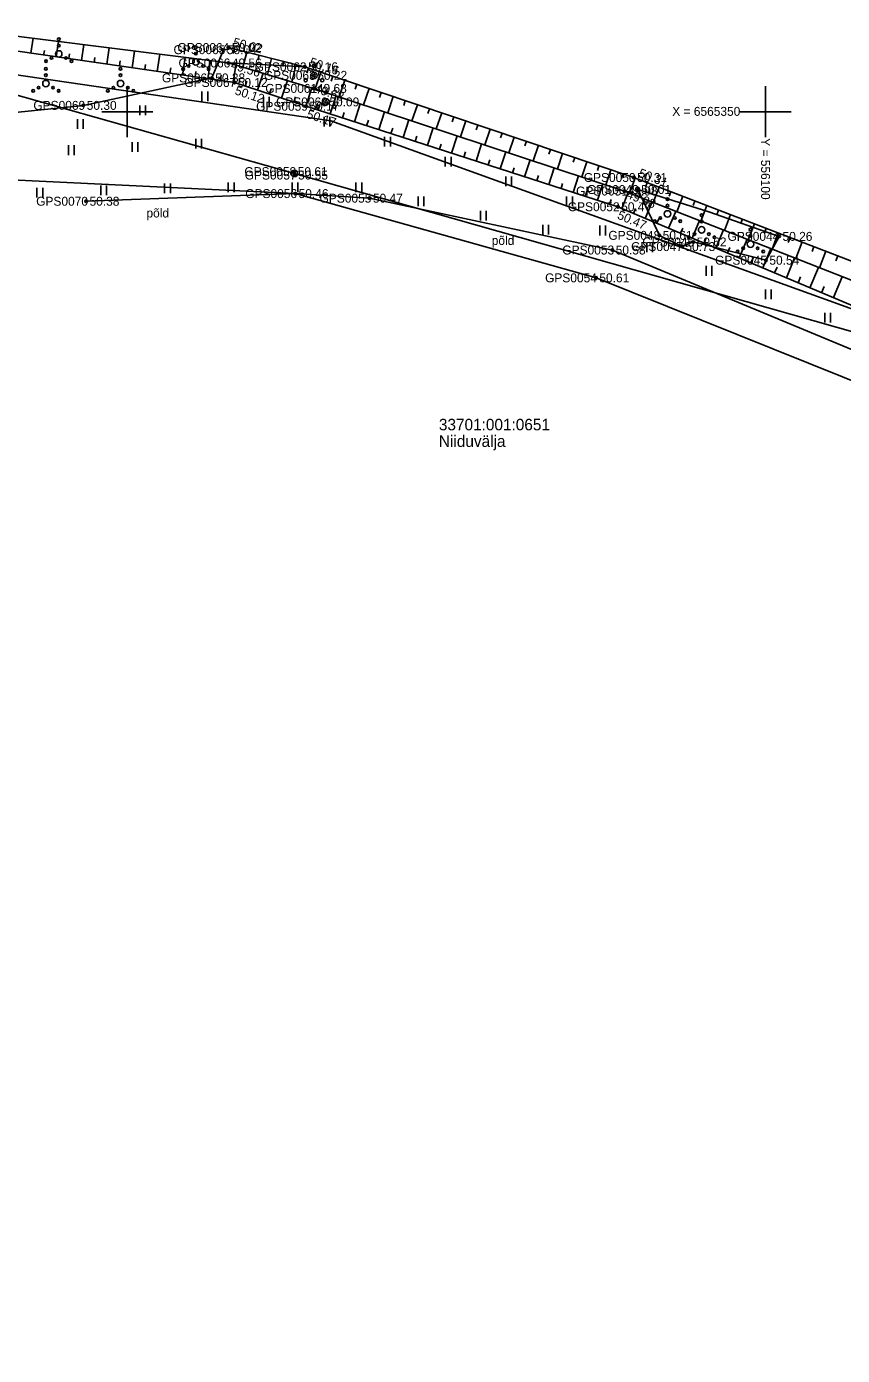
# Model space of a CAD drawing. Extents: x 551623 to 559850, y 6561220 to 6567135.
# Drawn here: x 556042.1 to 556106, y 6565252.6 to 6565356.7 of the extents above; entities that cross this region are included whole.
import ezdxf

# ---------------------------------------------------------------- set-up
doc = ezdxf.new("R2010")
doc.units = 0
for name, color, linetype in [('HALJASTUS', 7, 'Continuous'), ('KORGUS-EH2000', 7, 'Continuous'), ('KPOHULIIN', 7, 'Continuous'), ('MOOTKORG-EH2000', 7, 'Continuous'), ('MOOTMPUNKT', 7, 'Continuous'), ('MOOTNR', 7, 'Continuous'), ('MOOTPIIR', 7, 'Continuous'), ('PIIR', 7, 'Continuous'), ('POST', 7, 'Continuous'), ('PUU', 7, 'Continuous'), ('RELJEEF', 7, 'Continuous'), ('VORK', 7, 'Continuous')]:
    doc.layers.add(name, color=color, linetype=linetype)

msp = doc.modelspace()

# ---------------------------------------------------------------- linework, layer by layer
at = {"layer": 'HALJASTUS'}
for p, q in [((556055.85, 6565351.59), (556055.85, 6565350.83)), ((556056.31, 6565351.59), (556056.31, 6565350.83)), ((556060.66, 6565351.16), (556060.66, 6565350.4)), ((556061.11, 6565351.16), (556061.11, 6565350.4)), ((556050.97, 6565350.5), (556050.97, 6565349.74)), ((556051.43, 6565350.5), (556051.43, 6565349.74)), ((556065.41, 6565349.6), (556065.41, 6565348.84)), ((556065.86, 6565349.6), (556065.86, 6565348.84)), ((556046.09, 6565349.43), (556046.09, 6565348.67)), ((556046.55, 6565349.43), (556046.55, 6565348.67)), ((556050.37, 6565347.62), (556050.37, 6565346.86)), ((556050.83, 6565347.62), (556050.83, 6565346.86)), ((556055.36, 6565347.87), (556055.36, 6565347.11)), ((556055.82, 6565347.87), (556055.82, 6565347.11)), ((556070.16, 6565348.04), (556070.16, 6565347.28)), ((556070.61, 6565348.04), (556070.61, 6565347.28)), ((556045.38, 6565347.37), (556045.38, 6565346.61)), ((556045.83, 6565347.37), (556045.83, 6565346.61)), ((556074.91, 6565346.48), (556074.91, 6565345.72)), ((556075.36, 6565346.48), (556075.36, 6565345.72)), ((556057.91, 6565344.47), (556057.91, 6565343.71)), ((556058.37, 6565344.47), (556058.37, 6565343.71)), ((556062.91, 6565344.47), (556062.91, 6565343.71)), ((556063.37, 6565344.47), (556063.37, 6565343.71)), ((556067.91, 6565344.47), (556067.91, 6565343.71)), ((556068.37, 6565344.47), (556068.37, 6565343.71)), ((556079.66, 6565344.92), (556079.66, 6565344.16)), ((556080.11, 6565344.92), (556080.11, 6565344.16)), ((556042.92, 6565344.05), (556042.92, 6565343.29)), ((556043.38, 6565344.05), (556043.38, 6565343.29)), ((556047.92, 6565344.22), (556047.92, 6565343.46)), ((556048.37, 6565344.22), (556048.37, 6565343.46)), ((556052.92, 6565344.38), (556052.92, 6565343.62)), ((556053.37, 6565344.38), (556053.37, 6565343.62)), ((556072.79, 6565343.36), (556072.79, 6565342.6)), ((556073.24, 6565343.36), (556073.24, 6565342.6)), ((556084.41, 6565343.36), (556084.41, 6565342.6)), ((556084.87, 6565343.36), (556084.87, 6565342.6)), ((556077.67, 6565342.25), (556077.67, 6565341.49)), ((556078.12, 6565342.25), (556078.12, 6565341.49)), ((556082.54, 6565341.14), (556082.54, 6565340.38)), ((556083, 6565341.14), (556083, 6565340.38)), ((556087.01, 6565341.09), (556087.01, 6565340.32)), ((556087.47, 6565341.09), (556087.47, 6565340.32)), ((556090.69, 6565339.75), (556090.69, 6565338.99)), ((556091.14, 6565339.75), (556091.14, 6565338.99)), ((556095.34, 6565337.92), (556095.34, 6565337.16)), ((556095.79, 6565337.92), (556095.79, 6565337.16)), ((556099.99, 6565336.09), (556099.99, 6565335.33)), ((556100.45, 6565336.09), (556100.45, 6565335.33)), ((556104.64, 6565334.26), (556104.64, 6565333.5)), ((556105.1, 6565334.26), (556105.1, 6565333.5))]:
    msp.add_line(p, q, dxfattribs=at)
for points in [[(556031.51, 6565345.23), (556035.79, 6565349.81), (556038.9, 6565349.71), (556046.56, 6565350.5), (556056.63, 6565352.65), (556057.54, 6565354.86)], [(556046.78, 6565342.99), (556063.16, 6565343.59), (556068.98, 6565343.23), (556088, 6565339.17), (556129.05, 6565322.12), (556145.11, 6565315.75), (556160.9, 6565308.82), (556181.24, 6565300.03), (556189.31, 6565297.32), (556192.7, 6565293.43)], [(556101.07, 6565340.24), (556095.57, 6565342.17), (556090, 6565343.91), (556091.68, 6565340.32), (556093.46, 6565339.44), (556094.34, 6565339.8), (556100.04, 6565338.37), (556101.07, 6565340.24)]]:
    msp.add_lwpolyline(points, dxfattribs=at)
for centre, radius in [((556044.63, 6565355.68), 0.1), ((556044.63, 6565355.18), 0.1), ((556055.37, 6565355.05), 0.1), ((556043.63, 6565353.96), 0.1), ((556044.06, 6565354.21), 0.1), ((556044.63, 6565354.53), 0.25), ((556045.19, 6565354.21), 0.1), ((556045.63, 6565353.96), 0.1), ((556055.37, 6565353.9), 0.25), ((556055.37, 6565354.55), 0.1), ((556043.62, 6565353.36), 0.1), ((556043.62, 6565352.86), 0.1), ((556049.47, 6565353.36), 0.1), ((556049.47, 6565352.86), 0.1), ((556054.37, 6565353.33), 0.1), ((556054.81, 6565353.58), 0.1), ((556055.94, 6565353.58), 0.1), ((556056.37, 6565353.33), 0.1), ((556042.62, 6565351.64), 0.1), ((556043.05, 6565351.89), 0.1), ((556043.62, 6565352.21), 0.25), ((556044.18, 6565351.89), 0.1), ((556044.62, 6565351.64), 0.1), ((556048.47, 6565351.64), 0.1), ((556048.91, 6565351.89), 0.1), ((556049.47, 6565352.21), 0.25), ((556050.04, 6565351.89), 0.1), ((556050.47, 6565351.64), 0.1), ((556092.32, 6565343.15), 0.1), ((556092.32, 6565342.65), 0.1), ((556091.32, 6565341.43), 0.1), ((556091.76, 6565341.68), 0.1), ((556092.32, 6565342), 0.25), ((556092.89, 6565341.68), 0.1), ((556093.32, 6565341.43), 0.1), ((556094.99, 6565341.9), 0.1), ((556094.99, 6565341.4), 0.1), ((556093.99, 6565340.17), 0.1), ((556094.43, 6565340.42), 0.1), ((556094.99, 6565340.75), 0.25), ((556095.56, 6565340.42), 0.1), ((556095.99, 6565340.17), 0.1), ((556098.82, 6565340.78), 0.1), ((556098.82, 6565340.28), 0.1), ((556098.25, 6565339.31), 0.1), ((556098.82, 6565339.63), 0.25), ((556099.38, 6565339.31), 0.1), ((556097.82, 6565339.06), 0.1), ((556099.82, 6565339.06), 0.1)]:
    msp.add_circle(centre, radius, dxfattribs=at)
at = {"layer": 'KORGUS-EH2000'}
for centre in [(556057.92, 6565355.03), (556057.93, 6565353.82), (556063.9, 6565353.52), (556058.39, 6565352.29), (556064.59, 6565351.83), (556046.56, 6565350.5), (556064.01, 6565350.43), (556089.68, 6565344.85), (556063.16, 6565343.59), (556088.94, 6565343.79), (556046.78, 6565342.99), (556068.98, 6565343.23), (556088.43, 6565342.56), (556088, 6565339.17), (556086.72, 6565336.99)]:
    msp.add_circle(centre, 0.1, dxfattribs=at)
at = {"layer": 'KPOHULIIN'}
msp.add_lwpolyline([(555766.29, 6565358.13), (555774.48, 6565357.81), (555774.48, 6565357.81), (555822.76, 6565358.14), (555870.36, 6565358.42), (555918.91, 6565358.62), (555918.91, 6565358.62), (555966.51, 6565359.06), (556012.01, 6565359.61), (556063.1, 6565345.17), (556063.1, 6565345.17), (556112.63, 6565331.11), (556160.57, 6565309.95), (556211.02, 6565287.53)], dxfattribs=at)
at = {"layer": 'MOOTMPUNKT'}
for centre in [(556057.54, 6565354.86), (556057.92, 6565355.03), (556057.93, 6565353.82), (556056.63, 6565352.65), (556063.9, 6565353.52), (556064.62, 6565352.84), (556058.39, 6565352.29), (556064.59, 6565351.83), (556065.57, 6565350.77), (556046.56, 6565350.5), (556064.01, 6565350.43), (556063.09, 6565345.31), (556063.12, 6565345.04), (556089.68, 6565344.85), (556063.16, 6565343.59), (556088.94, 6565343.79), (556090, 6565343.91), (556046.78, 6565342.99), (556068.98, 6565343.23), (556088.43, 6565342.56), (556091.68, 6565340.32), (556101.07, 6565340.24), (556088, 6565339.17), (556093.46, 6565339.44), (556094.34, 6565339.8), (556100.04, 6565338.37), (556086.72, 6565336.99)]:
    msp.add_circle(centre, 0.1, dxfattribs=at)
at = {"layer": 'MOOTPIIR'}
for points in [[(556317.29, 6565325.67), (556298.01, 6565323.15), (556292.39, 6565325.24), (556233.7, 6565312.98), (556223.17, 6565308.85), (556214.05, 6565308.49), (556203.22, 6565309.4), (556197.61, 6565310.79), (556194.43, 6565307.33), (556191.93, 6565304.8), (556191.35, 6565302.57), (556183.62, 6565304.52), (556162.39, 6565313.57), (556146.84, 6565320.49), (556131.55, 6565328.06), (556116.86, 6565334.42), (556089.68, 6565344.85), (556063.9, 6565353.52), (556057.93, 6565353.82), (556039.2, 6565356.19)], [(556038.74, 6565344.78), (556063.16, 6565343.59), (556086.72, 6565336.99), (556111.61, 6565326.99), (556127.81, 6565320.01), (556144.53, 6565313.18), (556160.1, 6565306.42), (556180.24, 6565298.77), (556192.7, 6565293.43), (556201.96, 6565286.07), (556200.43, 6565280.1), (556196.23, 6565270.78), (556185.47, 6565248.99)]]:
    msp.add_lwpolyline(points, dxfattribs=at)
at = {"layer": 'PIIR'}
for points in [[(555860.69, 6565787.05), (556134.83, 6565867.67), (556136.76, 6565868.24), (556138.68, 6565868.81), (556304.72, 6565917.64), (556407.28, 6565947.65), (556409.2, 6565948.21), (556411.12, 6565948.77), (556555.39, 6565990.98), (556602.55, 6565855.41), (556340.11, 6565662.55), (556145.23, 6565518.55), (556122.95, 6565328.71), (556065.95, 6565349.3), (555986.85, 6565360.88), (555889.86, 6565359.34), (555877.35, 6565546.73)], [(555766.77, 6565362.31), (555785.15, 6565359.9), (555792.17, 6565359.86), (555889.86, 6565359.34), (555986.85, 6565360.88), (556065.95, 6565349.3), (556122.95, 6565328.71), (556199.38, 6565295.85), (556198.85, 6565282.81), (556195.83, 6565275.41), (556189.32, 6565262.35), (556176.88, 6565235.57), (556133.25, 6565139.15), (556097.67, 6565060.64), (555982.17, 6564796.57), (555965.54, 6564731.83), (555935.2, 6564801.96), (555871.92, 6565015.39), (555870.22, 6565021.13), (555867.36, 6565030.76)]]:
    msp.add_lwpolyline(points, close=True, dxfattribs=at)
at = {"layer": 'POST'}
msp.add_circle((556063.1, 6565345.17), 0.25, dxfattribs=at)
at = {"layer": 'PUU'}
for centre, radius in [((556064.62, 6565352.84), 0.25), ((556064.62, 6565353.59), 0.125), ((556063.97, 6565352.47), 0.125), ((556065.27, 6565352.47), 0.125), ((556065.57, 6565350.77), 0.25), ((556065.57, 6565351.52), 0.125), ((556064.92, 6565350.4), 0.125), ((556066.22, 6565350.4), 0.125)]:
    msp.add_circle(centre, radius, dxfattribs=at)
at = {"layer": 'RELJEEF'}
for p, q in [((556042.45, 6565354.59), (556042.62, 6565355.76)), ((556043.44, 6565354.44), (556043.5, 6565354.8)), ((556044.43, 6565354.3), (556044.61, 6565355.51)), ((556046.41, 6565354.02), (556046.59, 6565355.26)), ((556048.39, 6565353.73), (556048.58, 6565355)), ((556058.39, 6565354.91), (556058.3, 6565354.57)), ((556045.42, 6565354.16), (556045.48, 6565354.53)), ((556047.4, 6565353.87), (556047.46, 6565354.25)), ((556049.38, 6565353.59), (556049.44, 6565353.98)), ((556050.37, 6565353.45), (556050.56, 6565354.75)), ((556052.35, 6565353.16), (556052.55, 6565354.5)), ((556054.33, 6565352.87), (556054.53, 6565354.25)), ((556056.31, 6565352.59), (556056.51, 6565354)), ((556059.36, 6565354.67), (556059.06, 6565353.48)), ((556060.33, 6565354.42), (556060.23, 6565354.05)), ((556061.3, 6565354.18), (556060.98, 6565352.91)), ((556062.27, 6565353.93), (556062.17, 6565353.54)), ((556051.36, 6565353.3), (556051.42, 6565353.7)), ((556053.34, 6565353.02), (556053.4, 6565353.43)), ((556055.32, 6565352.73), (556055.38, 6565353.15)), ((556057.3, 6565352.45), (556057.36, 6565352.88)), ((556058.29, 6565352.3), (556058.49, 6565353.65)), ((556060.19, 6565351.69), (556060.63, 6565353.01)), ((556063.24, 6565353.69), (556062.9, 6565352.34)), ((556064.2, 6565353.42), (556064.06, 6565353.02)), ((556065.15, 6565353.1), (556064.71, 6565351.79)), ((556066.09, 6565352.79), (556065.96, 6565352.39)), ((556059.24, 6565352.01), (556059.37, 6565352.4)), ((556061.14, 6565351.38), (556061.28, 6565351.79)), ((556062.09, 6565351.07), (556062.55, 6565352.44)), ((556063.99, 6565350.44), (556064.46, 6565351.87)), ((556067.04, 6565352.47), (556066.6, 6565351.16)), ((556067.99, 6565352.15), (556067.86, 6565351.76)), ((556068.94, 6565351.83), (556068.5, 6565350.54)), ((556063.04, 6565350.75), (556063.18, 6565351.17)), ((556065.9, 6565349.83), (556066.35, 6565351.25)), ((556069.89, 6565351.51), (556069.76, 6565351.12)), ((556070.83, 6565351.19), (556070.4, 6565349.91)), ((556071.78, 6565350.87), (556071.65, 6565350.49)), ((556064.94, 6565350.13), (556065.08, 6565350.56)), ((556066.85, 6565349.52), (556066.98, 6565349.94)), ((556067.8, 6565349.21), (556068.25, 6565350.62)), ((556069.7, 6565348.6), (556070.15, 6565349.99)), ((556072.73, 6565350.55), (556072.3, 6565349.28)), ((556073.68, 6565350.24), (556073.55, 6565349.86)), ((556074.63, 6565349.92), (556074.2, 6565348.66)), ((556075.57, 6565349.6), (556075.45, 6565349.22)), ((556068.75, 6565348.91), (556068.89, 6565349.33)), ((556070.65, 6565348.29), (556070.79, 6565348.71)), ((556071.61, 6565347.98), (556072.05, 6565349.37)), ((556073.51, 6565347.37), (556073.95, 6565348.74)), ((556076.52, 6565349.28), (556076.1, 6565348.03)), ((556077.47, 6565348.96), (556077.34, 6565348.59)), ((556078.42, 6565348.64), (556078, 6565347.4)), ((556072.56, 6565347.68), (556072.69, 6565348.09)), ((556075.41, 6565346.76), (556075.85, 6565348.11)), ((556079.36, 6565348.32), (556079.24, 6565347.95)), ((556080.31, 6565348), (556079.9, 6565346.77)), ((556081.26, 6565347.69), (556081.14, 6565347.32)), ((556074.46, 6565347.06), (556074.59, 6565347.47)), ((556076.36, 6565346.45), (556076.5, 6565346.85)), ((556077.32, 6565346.14), (556077.75, 6565347.48)), ((556079.22, 6565345.53), (556079.65, 6565346.86)), ((556082.21, 6565347.37), (556081.8, 6565346.15)), ((556083.16, 6565347.05), (556083.03, 6565346.68)), ((556084.1, 6565346.73), (556083.7, 6565345.52)), ((556078.27, 6565345.83), (556078.4, 6565346.24)), ((556080.17, 6565345.22), (556080.3, 6565345.62)), ((556081.12, 6565344.91), (556081.55, 6565346.23)), ((556083.03, 6565344.3), (556083.45, 6565345.6)), ((556085.05, 6565346.41), (556084.93, 6565346.05)), ((556086, 6565346.09), (556085.6, 6565344.89)), ((556086.95, 6565345.77), (556086.83, 6565345.41)), ((556087.89, 6565345.45), (556087.5, 6565344.27)), ((556082.07, 6565344.61), (556082.2, 6565345)), ((556084.93, 6565343.68), (556085.35, 6565344.98)), ((556088.84, 6565345.14), (556088.72, 6565344.78)), ((556089.79, 6565344.81), (556089.34, 6565343.63)), ((556090.72, 6565344.45), (556090.59, 6565344.1)), ((556083.98, 6565343.99), (556084.1, 6565344.38)), ((556085.88, 6565343.38), (556086.01, 6565343.76)), ((556086.83, 6565343.07), (556087.25, 6565344.35)), ((556088.73, 6565342.43), (556089.25, 6565343.67)), ((556091.66, 6565344.1), (556091.2, 6565342.9)), ((556092.59, 6565343.74), (556092.45, 6565343.38)), ((556093.52, 6565343.38), (556093.06, 6565342.17)), ((556087.78, 6565342.76), (556087.91, 6565343.14)), ((556089.65, 6565342.04), (556089.81, 6565342.42)), ((556090.57, 6565341.65), (556091.11, 6565342.94)), ((556094.46, 6565343.02), (556094.32, 6565342.66)), ((556095.39, 6565342.66), (556094.92, 6565341.44)), ((556096.32, 6565342.3), (556096.18, 6565341.93)), ((556091.49, 6565341.27), (556091.66, 6565341.66)), ((556092.41, 6565340.88), (556092.97, 6565342.2)), ((556094.26, 6565340.1), (556094.83, 6565341.47)), ((556097.26, 6565341.95), (556096.78, 6565340.71)), ((556098.19, 6565341.59), (556098.05, 6565341.21)), ((556093.33, 6565340.49), (556093.51, 6565340.89)), ((556096.1, 6565339.32), (556096.7, 6565340.74)), ((556099.13, 6565341.23), (556098.64, 6565339.98)), ((556100.06, 6565340.87), (556099.91, 6565340.49)), ((556100.99, 6565340.51), (556100.51, 6565339.24)), ((556095.18, 6565339.71), (556095.35, 6565340.13)), ((556097.02, 6565338.94), (556097.2, 6565339.37)), ((556097.94, 6565338.55), (556098.56, 6565340.01)), ((556099.79, 6565337.77), (556100.42, 6565339.28)), ((556101.93, 6565340.15), (556101.78, 6565339.77)), ((556102.86, 6565339.8), (556102.37, 6565338.51)), ((556103.79, 6565339.44), (556103.64, 6565339.05)), ((556098.86, 6565338.16), (556099.05, 6565338.61)), ((556101.63, 6565337), (556102.28, 6565338.55)), ((556104.73, 6565339.08), (556104.23, 6565337.78)), ((556105.66, 6565338.72), (556105.51, 6565338.33)), ((556100.71, 6565337.38), (556100.9, 6565337.84)), ((556103.47, 6565336.22), (556104.14, 6565337.81)), ((556102.55, 6565336.61), (556102.75, 6565337.08)), ((556104.39, 6565335.83), (556104.6, 6565336.32)), ((556105.32, 6565335.44), (556106.01, 6565337.08))]:
    msp.add_line(p, q, dxfattribs=at)
for points in [[(556028.75, 6565357.94), (556030.86, 6565357.56), (556039.2, 6565356.19), (556057.93, 6565353.82), (556064.59, 6565351.83), (556088.94, 6565343.79), (556116.5, 6565332.96), (556130.78, 6565326.05), (556146.22, 6565319.09), (556161.9, 6565312.32), (556182.88, 6565303.19), (556190.09, 6565300.49), (556198.95, 6565296.14)], [(556198.95, 6565295.38), (556198.43, 6565295.22), (556190.12, 6565299.05), (556182.03, 6565302.05), (556161.51, 6565310.81), (556145.45, 6565317.76), (556130.18, 6565324.92), (556115.27, 6565331.25), (556088.43, 6565342.56), (556064.01, 6565350.43), (556058.39, 6565352.29), (556039.04, 6565355.08), (556031.39, 6565355.68), (556030.57, 6565354.76), (556029.12, 6565354.87), (556026.62, 6565346.44)], [(556199.48, 6565296.51), (556199.26, 6565296.85), (556195.09, 6565299.14), (556183.62, 6565304.52), (556162.39, 6565313.57), (556146.84, 6565320.49), (556131.55, 6565328.06), (556116.86, 6565334.42), (556089.68, 6565344.85), (556063.9, 6565353.52), (556057.92, 6565355.03)]]:
    msp.add_lwpolyline(points, dxfattribs=at)
at = {"layer": 'VORK'}
for p, q in [((556050, 6565352), (556050, 6565348)), ((556100, 6565352), (556100, 6565348)), ((556048, 6565350), (556052, 6565350)), ((556098, 6565350), (556102, 6565350))]:
    msp.add_line(p, q, dxfattribs=at)

# ---------------------------------------------------------------- texts
at = {"layer": 'HALJASTUS'}
for p in [(556051.5, 6565341.72), (556078.55, 6565339.57)]:
    msp.add_text('põld', height=0.7, dxfattribs=at).set_placement(p)
at = {"layer": 'KORGUS-EH2000'}
for s, rotation, p in [(' 50.02', 345.8812, (556057.97, 6565355.2)), (' 49.56', 343.3539, (556057.81, 6565353.45)), (' 50.16', 341.4136, (556063.96, 6565353.69)), (' 50.12', 341.7276, (556058.12, 6565351.46)), (' 49.68', 341.7258, (556064.36, 6565351.62)), (' 50.17', 342.1163, (556063.75, 6565349.6)), (' 50.31', 339.0062, (556089.74, 6565345.02)), (' 49.98', 338.5449, (556088.81, 6565343.36)), (' 50.47', 337.1611, (556088.09, 6565341.75))]:
    msp.add_text(s, height=0.7, rotation=rotation, dxfattribs=at).set_placement(p)
for s, p in [(' 50.30', (556046.56, 6565350.15)), (' 50.38', (556046.78, 6565342.64)), (' 50.46', (556063.16, 6565343.24)), (' 50.47', (556068.98, 6565342.88)), (' 50.58', (556088, 6565338.82)), (' 50.61', (556086.72, 6565336.64))]:
    msp.add_text(s, height=0.7, dxfattribs=at).set_placement(p)
at = {"layer": 'MOOTKORG-EH2000'}
for s, p in [(' 50.04', (556057.54, 6565354.51)), (' 50.02', (556057.92, 6565354.68)), (' 49.56', (556057.93, 6565353.47)), (' 50.16', (556063.9, 6565353.17)), (' 50.38', (556056.63, 6565352.3)), (' 50.22', (556064.62, 6565352.5)), (' 50.12', (556058.39, 6565351.94)), (' 49.68', (556064.59, 6565351.48)), (' 50.30', (556046.56, 6565350.15)), (' 50.17', (556064.01, 6565350.08)), (' 50.09', (556065.57, 6565350.42)), (' 50.61', (556063.09, 6565344.96)), (' 50.55', (556063.12, 6565344.69)), (' 50.31', (556089.68, 6565344.5)), (' 50.38', (556046.78, 6565342.64)), (' 50.46', (556063.16, 6565343.24)), (' 50.47', (556068.98, 6565342.88)), (' 49.98', (556088.94, 6565343.44)), (' 50.01', (556090, 6565343.56)), (' 50.47', (556088.43, 6565342.21)), (' 50.61', (556091.68, 6565339.97)), (' 50.26', (556101.07, 6565339.89)), (' 50.58', (556088, 6565338.82)), (' 50.73', (556093.46, 6565339.09)), (' 50.62', (556094.34, 6565339.45)), (' 50.54', (556100.04, 6565338.02)), (' 50.61', (556086.72, 6565336.64))]:
    msp.add_text(s, height=0.7, dxfattribs=at).set_placement(p)
at = {"layer": 'MOOTNR'}
for s, p in [('GPS0065 ', (556053.62, 6565354.51)), ('GPS0064 ', (556053.93, 6565354.68)), ('GPS0066 ', (556054.01, 6565353.47)), ('GPS0062 ', (556059.98, 6565353.17)), ('GPS0068 ', (556052.71, 6565352.3)), ('GPS0063 ', (556060.7, 6565352.5)), ('GPS0067 ', (556054.47, 6565351.94)), ('GPS0061 ', (556060.81, 6565351.48)), ('GPS0069 ', (556042.64, 6565350.15)), ('GPS0059 ', (556060.09, 6565350.08)), ('GPS0060 ', (556061.65, 6565350.42)), ('GPS0058 ', (556059.17, 6565344.96)), ('GPS0057 ', (556059.2, 6565344.69)), ('GPS0050 ', (556085.76, 6565344.5)), ('GPS0070 ', (556042.86, 6565342.64)), ('GPS0056 ', (556059.24, 6565343.24)), ('GPS0055 ', (556065.06, 6565342.88)), ('GPS0051 ', (556085.16, 6565343.44)), ('GPS0049 ', (556086.01, 6565343.56)), ('GPS0052 ', (556084.51, 6565342.21)), ('GPS0048 ', (556087.69, 6565339.97)), ('GPS0044 ', (556097.02, 6565339.89)), ('GPS0053 ', (556084.08, 6565338.82)), ('GPS0047 ', (556089.47, 6565339.09)), ('GPS0046 ', (556090.35, 6565339.45)), ('GPS0045 ', (556096.05, 6565338.02)), ('GPS0054 ', (556082.73, 6565336.64))]:
    msp.add_text(s, height=0.7, dxfattribs=at).set_placement(p)
at = {"layer": 'PIIR'}
for s, p in [('33701:001:0651', (556074.41, 6565325.05)), ('Niiduvälja', (556074.41, 6565323.75))]:
    msp.add_text(s, height=0.9, dxfattribs=at).set_placement(p)
at = {"layer": 'VORK'}
msp.add_text('X = 6565350', height=0.7, dxfattribs=at).set_placement((556092.69, 6565349.68))
msp.add_text('Y = 556100 ', height=0.7, rotation=270, dxfattribs=at).set_placement((556099.65, 6565347.93))

doc.saveas('drawing.dxf')
